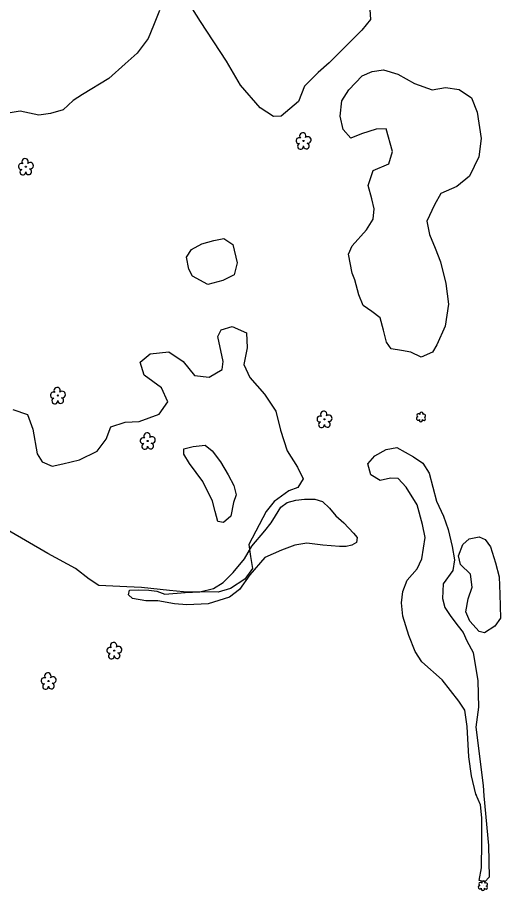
# Model space of a CAD drawing. Extents: x 3040896 to 3051146, y 687568 to 732976.
# Drawn here: x 3045808 to 3046089, y 715413 to 715921 of the extents above; entities that cross this region are included whole.
import ezdxf

# ---------------------------------------------------------------- set-up
doc = ezdxf.new("R2010")
doc.units = 0
for name, color, linetype in [('Exist Other Culture Area Outline', 7, 'Continuous'), ('Exist Vegetation Hedge Row', 7, 'Continuous'), ('Exist Vegetation Shrub CELL', 7, 'Continuous'), ('Exist Vegetation Tree CELL', 7, 'Continuous')]:
    doc.layers.add(name, color=color, linetype=linetype)

msp = doc.modelspace()

# ---------------------------------------------------------------- linework, layer by layer
at = {"layer": 'Exist Other Culture Area Outline'}
for points in [[(3045921.51, 715639.58), (3045915.86, 715651.13), (3045908.07, 715661.5), (3045904.78, 715667.03), (3045904.8, 715670.07), (3045910.15, 715671.38), (3045917.22, 715672.23), (3045921.18, 715668.94), (3045926.07, 715662.63), (3045930.54, 715654.92), (3045933.94, 715648.88), (3045935.23, 715643.31), (3045933.57, 715638.91), (3045932.1, 715630.99), (3045927.87, 715627.18), (3045924.5, 715627.86), (3045923.09, 715633.63), (3045921.51, 715639.58)], [(3046039.33, 715552.23), (3046035.62, 715561.56), (3046032.19, 715572.85), (3046031.39, 715580.63), (3046032.21, 715587.1), (3046034.69, 715593.67), (3046040.47, 715600.26), (3046043.12, 715606.07), (3046045.17, 715618.62), (3046043.6, 715626.02), (3046040.54, 715637.6), (3046034.02, 715647.82), (3046029.47, 715652.84), (3046024.91, 715653.01), (3046018.89, 715651.72), (3046013.44, 715654.92), (3046011.85, 715661.35), (3046015.89, 715666.01), (3046022.38, 715669.75), (3046028.71, 715670.83), (3046038.23, 715665.5), (3046043.77, 715661.7), (3046047.51, 715656.02), (3046049.52, 715647.8), (3046051.61, 715639.61), (3046055.81, 715630.91), (3046058.44, 715623.28), (3046060.88, 715613.29), (3046062.19, 715605.59), (3046061.18, 715599.39), (3046055.54, 715591.61), (3046055.27, 715583.13), (3046056.57, 715577.83), (3046059.98, 715572.68), (3046064.24, 715567.07), (3046067.14, 715563.37), (3046069.36, 715558.5)], [(3045995.28, 715613.26), (3045985.52, 715614.13), (3045976.39, 715615.21), (3045969.24, 715614), (3045961.63, 715611.1), (3045951.93, 715606.98), (3045943.24, 715596.88), (3045937.19, 715588.4), (3045931.26, 715583.89), (3045919.02, 715580.05), (3045906.51, 715579.43), (3045899.43, 715579.98), (3045889.66, 715581.67), (3045882.68, 715581.65), (3045875.01, 715583.02), (3045872.6, 715585.27), (3045873.27, 715588), (3045878.41, 715588.1), (3045884.38, 715587.97), (3045889.17, 715587.27), (3045893.8, 715585.57), (3045905.52, 715586.5), (3045914.17, 715586.96), (3045921.98, 715588.9), (3045927.66, 715592.34), (3045933.45, 715598.25), (3045939.99, 715606.07), (3045944.4, 715613.53), (3045951.82, 715622.5), (3045955.63, 715627), (3045958.11, 715631.12), (3045961.21, 715636.11), (3045964.84, 715638.91), (3045969.88, 715640.27), (3045974.96, 715640.77), (3045980.96, 715640.83), (3045985.46, 715639.43), (3045989.53, 715635.55), (3045993.18, 715631.06), (3045997.86, 715627.06), (3046003.35, 715620.99), (3046005.54, 715618.63), (3046005.22, 715615.6), (3046002.54, 715614.16), (3045999.14, 715613.3), (3045995.28, 715613.26)], [(3046069.36, 715558.5), (3046072.95, 715551.75), (3046075.71, 715535.14), (3046076.2, 715520), (3046074.49, 715508.3), (3046078.75, 715474.3), (3046079.14, 715468.28)], [(3046074.98, 715468.85), (3046074.58, 715469.37), (3046072.08, 715479.93), (3046070.47, 715491.01), (3046069.57, 715508.68), (3046068.08, 715518.19), (3046064.76, 715523.48), (3046055.02, 715535.72), (3046043.2, 715546.3), (3046039.33, 715552.23)], [(3046079.14, 715468.28), (3046081.84, 715439.52), (3046082.31, 715421.07), (3046079.85, 715418.33), (3046076.42, 715419.17), (3046077.93, 715426.49), (3046077.99, 715441.34), (3046078.13, 715455.53), (3046077.19, 715463.11), (3046074.58, 715469.37)]]:
    msp.add_lwpolyline(points, dxfattribs=at)
at = {"layer": 'Exist Vegetation Hedge Row'}
for points in [[(3046012.34, 715934.35), (3046013.36, 715919.75), (3046008.2, 715913.43), (3046001.12, 715906.23), (3045989.31, 715894.47), (3045982.97, 715888.87), (3045974.95, 715880.97), (3045971.5, 715872.04), (3045961.37, 715863.43), (3045956.88, 715863.37), (3045949.1, 715868.28), (3045937.68, 715881.54), (3045929.57, 715895.38), (3045914.54, 715918.47), (3045899.15, 715943.02)], [(3045890.65, 715924.98), (3045887.18, 715916.21), (3045884.1, 715908.69), (3045877.56, 715900.08), (3045870.6, 715893.92), (3045861.1, 715885.35), (3045845.82, 715876.06), (3045840.33, 715872.61), (3045834.64, 715867.1), (3045827.32, 715864.98), (3045820.4, 715864.11), (3045809.6, 715866.42), (3045793.27, 715863.72)], [(3046002.59, 715772.17), (3046000.47, 715783.22), (3046002.66, 715788.15), (3046010.99, 715797.36), (3046014.8, 715803.71), (3046015.54, 715809.69), (3046014.12, 715815.52), (3046012.02, 715823.21), (3046014.85, 715831.96), (3046023.99, 715835.87), (3046026.02, 715843.01), (3046022.41, 715856.21), (3046016.58, 715855.87), (3046008.18, 715853.15), (3046001.79, 715850.73), (3045997.38, 715855.77), (3045995.59, 715863.47), (3045996.66, 715872.42), (3046000.68, 715878.85), (3046008.56, 715886.96), (3046014.28, 715889.43), (3046020.81, 715890.42), (3046029.24, 715887.86), (3046038.94, 715882.44), (3046049.13, 715878.84), (3046056.89, 715880.08), (3046064.82, 715878.98), (3046072.14, 715874.2), (3046075.3, 715865.9), (3046077.67, 715850.47), (3046076.28, 715839.89), (3046070.96, 715828.54), (3046063.49, 715822.63), (3046054.22, 715818.54), (3046050.54, 715812.02), (3046046.13, 715802.41), (3046047.55, 715794.61), (3046051, 715786.71), (3046054.08, 715778.82), (3046057.14, 715766.15), (3046058.67, 715754.11), (3046056.72, 715741.45), (3046051.81, 715730.65), (3046049.32, 715726.34), (3046042.76, 715723.46), (3046036.77, 715726.39), (3046031.33, 715727.17), (3046025.38, 715728.2), (3046022.63, 715732.14), (3046020.93, 715739.04), (3046018.86, 715746.22), (3046014.14, 715749.97), (3046009.08, 715753.44), (3046006.44, 715759.66), (3046004.28, 715768.34), (3046002.59, 715772.17)], [(3045907.74, 715774.48), (3045906.29, 715781.52), (3045909.25, 715785.93), (3045915.22, 715789.21), (3045922.19, 715791.2), (3045928.12, 715792.35), (3045933.18, 715788.95), (3045935.82, 715778.15), (3045933.95, 715771.18), (3045927.52, 715767.9), (3045918.75, 715765.72), (3045909.8, 715770.47), (3045907.74, 715774.48)], [(3045805.33, 715692.87), (3045813.89, 715690.03), (3045817.02, 715681.53), (3045819.57, 715667.25), (3045822.4, 715662.54), (3045828.28, 715660.09), (3045834.47, 715661.43), (3045844.09, 715663.79), (3045854.42, 715668.84), (3045859.57, 715675.64), (3045862.3, 715682.88), (3045870.6, 715685.67), (3045878.84, 715686.04), (3045890.52, 715690.29), (3045895.53, 715697.37), (3045891.73, 715705.61), (3045881.78, 715712.99), (3045879.38, 715720.58), (3045885.24, 715725.31), (3045895.97, 715726.48), (3045904.36, 715720.87), (3045910.97, 715712.67), (3045919.57, 715711.68), (3045927.01, 715716.13), (3045927.58, 715720.93), (3045924.48, 715735.33), (3045926.44, 715739.32), (3045932.88, 715741.29), (3045941.17, 715737.6), (3045941.61, 715728.84), (3045939.57, 715719.2), (3045943.17, 715711.57), (3045951.74, 715701.88), (3045958.32, 715691.99), (3045961.03, 715680.93), (3045964.8, 715669.01), (3045970.84, 715659.45), (3045974.18, 715652.63), (3045971.14, 715647.68), (3045965.74, 715645.69), (3045957.22, 715639.5), (3045952.64, 715633.6), (3045942.61, 715614.42), (3045943.58, 715607.49), (3045944.73, 715600.57), (3045940.18, 715594.26), (3045931.93, 715588.94), (3045924.65, 715586.83), (3045904.56, 715587.01), (3045896.36, 715587.76), (3045880.21, 715589.52), (3045871.63, 715589.79), (3045855.35, 715590.7), (3045849.64, 715594.38), (3045841.79, 715600.52), (3045825.71, 715609.22), (3045802.03, 715622.93)], [(3046068.71, 715575.36), (3046070.1, 715582.9), (3046072.46, 715589.61), (3046071.46, 715597.21), (3046065.69, 715602.82), (3046064.44, 715607.96), (3046066.99, 715614.53), (3046070.75, 715617.83), (3046076.41, 715618.95), (3046079.97, 715617.43), (3046083, 715613.15), (3046086.06, 715603.82), (3046088.06, 715595.64), (3046088.43, 715585.62), (3046088.93, 715571.69), (3046085.56, 715567.05), (3046079.51, 715563.19), (3046076.47, 715563.96), (3046071.08, 715570.01), (3046068.71, 715575.36)]]:
    msp.add_lwpolyline(points, dxfattribs=at)
at = {"layer": 'Exist Vegetation Shrub CELL'}
for p, q in [((3046042.75, 715688.45), (3046042.75, 715688.45)), ((3046078.75, 715415.98), (3046078.75, 715415.98))]:
    msp.add_line(p, q, dxfattribs=at)
for centre, radius, start, end in [((3046041.27, 715689.58), 0.968, 35.8908, 245.4216), ((3046042.98, 715690.49), 0.99, 334.8391, 200.4717), ((3046040.95, 715687.75), 0.955, 95.1099, 327.9534), ((3046042.63, 715686.77), 0.984, 151.2797, 21.387), ((3046044.39, 715687.53), 0.937, 204.9913, 73.4601), ((3046044.43, 715689.32), 0.929, 284.4567, 126.0861), ((3046077.27, 715417.11), 0.968, 35.8908, 245.4216), ((3046078.98, 715418.02), 0.99, 334.8391, 200.4717), ((3046080.42, 715416.85), 0.929, 284.4567, 126.0861), ((3046076.95, 715415.28), 0.955, 95.1099, 327.9534), ((3046078.62, 715414.3), 0.984, 151.2797, 21.387), ((3046080.39, 715415.05), 0.937, 204.9913, 73.4601)]:
    msp.add_arc(centre, radius, start, end, dxfattribs=at)
at = {"layer": 'Exist Vegetation Tree CELL'}
for p, q in [((3045974.35, 715849.09), (3045974.35, 715849.09)), ((3045812.89, 715834.11), (3045812.89, 715834.11)), ((3045831.49, 715701.09), (3045831.49, 715701.09)), ((3045986.53, 715687.27), (3045986.53, 715687.27)), ((3045883.75, 715674.68), (3045883.75, 715674.68)), ((3045864.32, 715552.79), (3045864.32, 715552.79)), ((3045826.1, 715535.11), (3045826.1, 715535.11))]:
    msp.add_line(p, q, dxfattribs=at)
for centre in [(3045974.35, 715849.09), (3045812.89, 715834.11), (3045831.49, 715701.09), (3045986.53, 715687.27), (3045883.75, 715674.68), (3045864.32, 715552.79), (3045826.1, 715535.11)]:
    msp.add_circle(centre, 0.326, dxfattribs=at)
for centre, radius, start, end in [((3045973.97, 715851.96), 1.86, 330.1651, 219.7134), ((3045971.75, 715849.24), 1.73, 62.6636, 279.3457), ((3045976.02, 715846.19), 1.7, 181.2822, 74.56), ((3045976.9, 715849.68), 1.9, 257.1011, 134.1999), ((3045972.65, 715845.97), 1.69, 111.5671, 6.231), ((3045812.5, 715836.98), 1.86, 330.1651, 219.7134), ((3045810.28, 715834.26), 1.73, 62.6636, 279.3457), ((3045811.18, 715830.99), 1.69, 111.5671, 6.231), ((3045814.56, 715831.21), 1.7, 181.2822, 74.56), ((3045815.43, 715834.7), 1.9, 257.1011, 134.1999), ((3045831.11, 715703.96), 1.86, 330.1651, 219.7134), ((3045828.89, 715701.24), 1.73, 62.6636, 279.3457), ((3045834.04, 715701.67), 1.9, 257.1011, 134.1999), ((3045829.79, 715697.97), 1.69, 111.5671, 6.231), ((3045833.16, 715698.19), 1.7, 181.2822, 74.56), ((3045986.14, 715690.14), 1.86, 330.1651, 219.7134), ((3045983.92, 715687.42), 1.73, 62.6636, 279.3457), ((3045984.82, 715684.15), 1.69, 111.5671, 6.231), ((3045988.2, 715684.37), 1.7, 181.2822, 74.56), ((3045989.08, 715687.86), 1.9, 257.1011, 134.1999), ((3045881.15, 715674.83), 1.73, 62.6636, 279.3457), ((3045883.37, 715677.55), 1.86, 330.1651, 219.7134), ((3045886.3, 715675.26), 1.9, 257.1011, 134.1999), ((3045882.05, 715671.55), 1.69, 111.5671, 6.231), ((3045885.42, 715671.78), 1.7, 181.2822, 74.56), ((3045861.71, 715552.95), 1.73, 62.6636, 279.3457), ((3045863.93, 715555.67), 1.86, 330.1651, 219.7134), ((3045866.87, 715553.38), 1.9, 257.1011, 134.1999), ((3045862.62, 715549.67), 1.69, 111.5671, 6.231), ((3045865.99, 715549.9), 1.7, 181.2822, 74.56), ((3045825.71, 715537.99), 1.86, 330.1651, 219.7134), ((3045823.49, 715535.27), 1.73, 62.6636, 279.3457), ((3045824.39, 715531.99), 1.69, 111.5671, 6.231), ((3045827.77, 715532.21), 1.7, 181.2822, 74.56), ((3045828.65, 715535.7), 1.9, 257.1011, 134.1999)]:
    msp.add_arc(centre, radius, start, end, dxfattribs=at)

doc.saveas('drawing.dxf')
